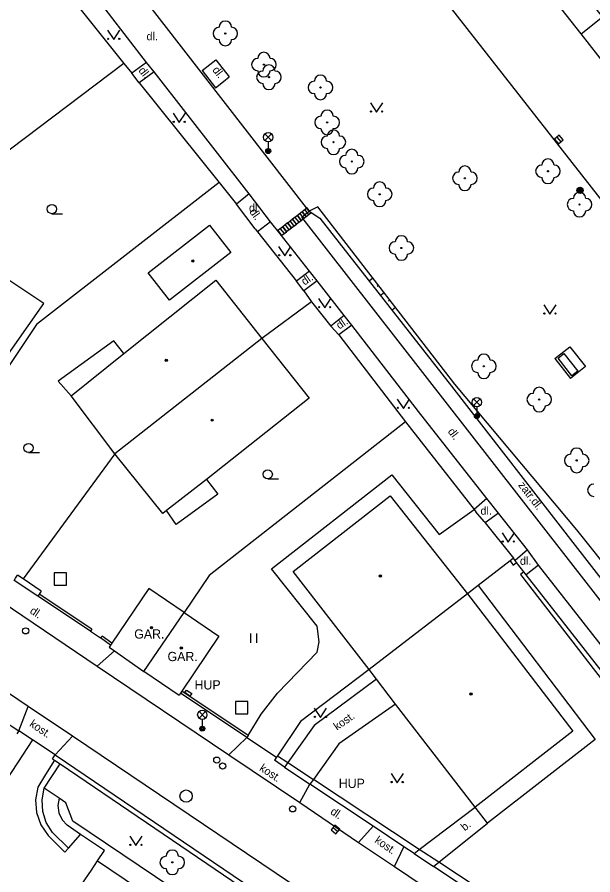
# Model space of a CAD drawing. Extents: x -600391 to -599491, y -1160176 to -1159402.
# Drawn here: x -600332.3 to -600285.6, y -1160073.3 to -1160003.6 of the extents above; entities that cross this region are included whole.
import ezdxf

# ---------------------------------------------------------------- set-up
doc = ezdxf.new("R2010")
doc.units = 0
for name, color, linetype in [('Level 10', 7, 'Continuous'), ('Level 11', 7, 'Continuous'), ('Level 14', 7, 'Continuous'), ('Level 15', 7, 'Continuous'), ('Level 22', 7, 'Continuous'), ('Level 24', 7, 'Continuous'), ('Level 25', 7, 'Continuous'), ('Level 26', 7, 'Continuous'), ('Level 27', 7, 'Continuous'), ('Level 28', 7, 'Continuous'), ('Level 33', 7, 'Continuous'), ('Level 36', 7, 'Continuous'), ('Level 39', 7, 'Continuous'), ('Level 40', 7, 'Continuous'), ('Level 41', 7, 'Continuous'), ('Level 5', 7, 'Continuous'), ('Level 7', 7, 'Continuous'), ('Level 8', 7, 'Continuous')]:
    doc.layers.add(name, color=color, linetype=linetype)

msp = doc.modelspace()

# ---------------------------------------------------------------- linework, layer by layer
at = {"layer": 'Level 10'}
for points in [[(-600310.39, -1159986), (-600301.49, -1159997.27), (-600283.69, -1160020.07), (-600258.7, -1160052.27), (-600242.9, -1160072.54)], [(-600286.55, -1160004.99), (-600289.9, -1160000.71)], [(-600284.52, -1160007.58), (-600286.55, -1160004.99)], [(-600391.008, -1160012.297), (-600389.33, -1160013.43), (-600385.97, -1160015.7), (-600380.12, -1160019.65), (-600376.77, -1160021.91), (-600369.66, -1160026.71), (-600367.22, -1160028.36), (-600362.33, -1160031.66), (-600357.66, -1160034.81), (-600345.98, -1160042.7), (-600342.95, -1160044.75), (-600341.58, -1160045.67), (-600338.1, -1160048.02), (-600335.29, -1160049.92), (-600325.8, -1160056.33), (-600315.13, -1160063.54), (-600309.38, -1160067.42), (-600304.6, -1160070.65), (-600301.7, -1160072.61), (-600258.67, -1160101.64)], [(-600286.14, -1160090.13), (-600298.33, -1160081.92), (-600327.82, -1160062.03), (-600331.39, -1160059.62), (-600334.69, -1160057.39), (-600338.31, -1160054.95), (-600376.99, -1160028.86)]]:
    msp.add_lwpolyline(points, dxfattribs=at)
at = {"layer": 'Level 11'}
for points in [[(-600328.17, -1159994.12), (-600323.97, -1159999.6), (-600308.67, -1160019.36)], [(-600286.55, -1160004.99), (-600284.82, -1160003.6), (-600288.16, -1159999.31), (-600289.9, -1160000.71)], [(-600321.8, -1160007.31), (-600326.42, -1160001.29)], [(-600321.8, -1160007.31), (-600323, -1160008.18)], [(-600321.18, -1160008.08), (-600321.8, -1160007.31)], [(-600317.28, -1160007.96), (-600316.66, -1160007.47), (-600316.19, -1160007.1)], [(-600316.19, -1160007.1), (-600315.09, -1160008.49)], [(-600321.18, -1160008.08), (-600322.4, -1160008.96)], [(-600313.47, -1160017.98), (-600321.18, -1160008.08)], [(-600317.28, -1160007.96), (-600316.21, -1160009.37), (-600315.56, -1160008.86)], [(-600315.56, -1160008.86), (-600315.09, -1160008.49)], [(-600313.47, -1160017.98), (-600314.5, -1160018.83)], [(-600311.74, -1160020.25), (-600313.47, -1160017.98)], [(-600270.31, -1160069.87), (-600277.95, -1160060.05), (-600309.2, -1160019.89), (-600308.6, -1160019.4)], [(-600308.67, -1160019.36), (-600308.6, -1160019.4), (-600307.74, -1160019.96), (-600297.07, -1160033.59), (-600287.02, -1160046.53), (-600278.23, -1160057.89), (-600269.75, -1160068.77)], [(-600311.74, -1160020.25), (-600312.81, -1160021.07)], [(-600310.95, -1160021.22), (-600311.74, -1160020.25)], [(-600308.57, -1160024.25), (-600310.95, -1160021.22)], [(-600308.57, -1160024.25), (-600309.63, -1160025.08)], [(-600307.97, -1160025.06), (-600308.57, -1160024.25)], [(-600307.97, -1160025.06), (-600309.04, -1160025.86)], [(-600305.77, -1160027.85), (-600307.97, -1160025.06)], [(-600305.77, -1160027.85), (-600306.86, -1160028.72)], [(-600305.14, -1160028.66), (-600305.77, -1160027.85)], [(-600305.14, -1160028.66), (-600306.21, -1160029.44)], [(-600299.73, -1160035.67), (-600305.14, -1160028.66)], [(-600323.64, -1160030.95), (-600324.46, -1160029.92), (-600328.98, -1160033.2), (-600327.91, -1160034.39)], [(-600288.67, -1160031.36), (-600287.47, -1160030.41), (-600286.2, -1160032.01), (-600287.42, -1160032.99)], [(-600286.82, -1160032.39), (-600287.29, -1160032.76), (-600288.42, -1160031.33), (-600287.95, -1160030.96)], [(-600287.95, -1160030.96), (-600286.82, -1160032.39)], [(-600288.67, -1160031.36), (-600287.42, -1160032.99)], [(-600294.21, -1160042.71), (-600299.73, -1160035.67)], [(-600313.55, -1160061.96), (-600312.51, -1160060.23), (-600311.19, -1160058.54), (-600307.96, -1160055.2), (-600307.8, -1160054.36), (-600307.96, -1160053.09), (-600311.67, -1160048.43), (-600301.91, -1160040.8), (-600298.07, -1160045.65), (-600295.22, -1160043.63)], [(-600316.93, -1160041.19), (-600316.03, -1160042.36), (-600319.41, -1160044.83), (-600320.18, -1160043.69)], [(-600294.21, -1160042.71), (-600295.22, -1160043.63)], [(-600293.26, -1160043.91), (-600294.21, -1160042.71)], [(-600293.26, -1160043.91), (-600294.33, -1160044.7)], [(-600290.9, -1160046.9), (-600293.26, -1160043.91)], [(-600290.9, -1160046.9), (-600291.9, -1160047.77)], [(-600290, -1160048.14), (-600290.9, -1160046.9)], [(-600290, -1160048.14), (-600291, -1160048.92)], [(-600270.44, -1160073.3), (-600270.89, -1160072.72), (-600279.69, -1160061.33), (-600280.7, -1160060.03), (-600290, -1160048.14)], [(-600294.89, -1160049.78), (-600285.4, -1160062.29), (-600294.15, -1160069.09)], [(-600324.41, -1160055.1), (-600325.8, -1160056.33)], [(-600303.16, -1160057.39), (-600308.2, -1160061.15)], [(-600332.16, -1160061.59), (-600331.39, -1160059.62)], [(-600301.6, -1160059.43), (-600306.2, -1160062.65)], [(-600308.2, -1160061.15), (-600310.35, -1160064.16)], [(-600331.06, -1160062.31), (-600333.55, -1160066.15)], [(-600327.82, -1160062.03), (-600329.22, -1160063.53)], [(-600313.66, -1160062.13), (-600315.13, -1160063.54)], [(-600306.2, -1160062.65), (-600308.27, -1160065.54)], [(-600329.27, -1160063.97), (-600329.99, -1160065.14), (-600330.62, -1160066.17)], [(-600330.1, -1160066.25), (-600328.82, -1160064.28)], [(-600310.35, -1160064.16), (-600308.27, -1160065.54)], [(-600309.38, -1160067.42), (-600308.55, -1160065.93)], [(-600330.62, -1160066.17), (-600330.8, -1160067.2), (-600330.72, -1160068.23), (-600330.37, -1160069.22), (-600329.79, -1160070.08)], [(-600329.44, -1160069.85), (-600329.94, -1160069.04), (-600330.22, -1160068.13), (-600330.28, -1160067.18), (-600330.1, -1160066.25)], [(-600328.9, -1160067.06), (-600330.1, -1160066.25)], [(-600328.9, -1160067.06), (-600329, -1160067.66), (-600328.92, -1160068.26), (-600328.65, -1160068.81), (-600328.23, -1160069.25)], [(-600328.34, -1160067.44), (-600328.9, -1160067.06)], [(-600327.77, -1160068.93), (-600328.34, -1160067.44)], [(-600299.68, -1160071.24), (-600295.15, -1160067.79)], [(-600294.15, -1160069.09), (-600295.15, -1160067.79)], [(-600327.17, -1160070.02), (-600328.23, -1160069.25)], [(-600309.2, -1160081.46), (-600313.5, -1160078.56), (-600314.36, -1160077.98), (-600327.77, -1160068.93)], [(-600304.6, -1160070.65), (-600303.43, -1160069.34)], [(-600298.1, -1160072.26), (-600294.15, -1160069.09)], [(-600329.79, -1160070.08), (-600328.42, -1160071.43), (-600328.14, -1160071.11)], [(-600329.44, -1160069.85), (-600328.14, -1160071.11)], [(-600328.14, -1160071.11), (-600327.17, -1160070.02)], [(-600325.77, -1160072.15), (-600325.21, -1160071.32), (-600327.17, -1160070.02)], [(-600301.7, -1160072.61), (-600300.94, -1160071)], [(-600298.1, -1160072.26), (-600299.68, -1160071.24)]]:
    msp.add_lwpolyline(points, dxfattribs=at)
at = {"layer": 'Level 14'}
msp.add_lwpolyline([(-600269.75, -1160068.77), (-600268.89, -1160068.29), (-600277.13, -1160057.5), (-600286.89, -1160045.28), (-600296.8, -1160033.43), (-600307.92, -1160019.03), (-600308.6, -1160019.4)], dxfattribs=at)
at = {"layer": 'Level 15'}
for points in [[(-600303.44, -1160024.83), (-600303.74, -1160025.07)], [(-600302.98, -1160025.43), (-600303.1, -1160025.52)], [(-600302.52, -1160026.02), (-600302.82, -1160026.25)], [(-600302.06, -1160026.61), (-600302.18, -1160026.71)], [(-600301.61, -1160027.21), (-600301.89, -1160027.43)]]:
    msp.add_lwpolyline(points, dxfattribs=at)
at = {"layer": 'Level 22'}
for centre in [(-600315.41, -1160004.96), (-600312.28, -1160007.49), (-600311.87, -1160008.51), (-600307.69, -1160009.34), (-600307.15, -1160012.18), (-600306.64, -1160013.79), (-600305.15, -1160015.36), (-600289.24, -1160016.15), (-600295.98, -1160016.72), (-600302.89, -1160018.02), (-600286.68, -1160018.85), (-600301.13, -1160022.38), (-600294.44, -1160031.99), (-600289.95, -1160034.69), (-600286.91, -1160039.63), (-600319.71, -1160072.27)]:
    msp.add_circle(centre, 0.05, dxfattribs=at)
for centre, start, end in [((-600315.41, -1160004.46), 0, 180), ((-600315.91, -1160004.96), 90, 270), ((-600314.91, -1160004.96), 270, 90), ((-600315.41, -1160005.46), 180, 0), ((-600312.28, -1160006.99), 0, 180), ((-600312.78, -1160007.49), 90, 270), ((-600311.87, -1160008.01), 0, 180), ((-600311.78, -1160007.49), 270, 90), ((-600312.37, -1160008.51), 90, 270), ((-600312.28, -1160007.99), 180, 0), ((-600311.37, -1160008.51), 270, 90), ((-600308.19, -1160009.34), 90, 270), ((-600307.69, -1160008.84), 0, 180), ((-600307.19, -1160009.34), 270, 90), ((-600311.87, -1160009.01), 180, 0), ((-600307.69, -1160009.84), 180, 0), ((-600307.65, -1160012.18), 90, 270), ((-600307.15, -1160011.68), 0, 180), ((-600306.65, -1160012.18), 270, 90), ((-600307.15, -1160012.68), 180, 0), ((-600306.64, -1160013.29), 0, 180), ((-600307.14, -1160013.79), 90, 270), ((-600306.14, -1160013.79), 270, 90), ((-600306.64, -1160014.29), 180, 0), ((-600305.15, -1160014.86), 0, 180), ((-600305.65, -1160015.36), 90, 270), ((-600304.65, -1160015.36), 270, 90), ((-600289.24, -1160015.65), 0, 180), ((-600305.15, -1160015.86), 180, 0), ((-600295.98, -1160016.22), 0, 180), ((-600289.74, -1160016.15), 90, 270), ((-600288.74, -1160016.15), 270, 90), ((-600296.48, -1160016.72), 90, 270), ((-600295.48, -1160016.72), 270, 90), ((-600302.89, -1160017.52), 0, 180), ((-600295.98, -1160017.22), 180, 0), ((-600289.24, -1160016.65), 180, 0), ((-600303.39, -1160018.02), 90, 270), ((-600302.39, -1160018.02), 270, 90), ((-600286.68, -1160018.35), 0, 180), ((-600302.89, -1160018.52), 180, 0), ((-600287.18, -1160018.85), 90, 270), ((-600286.18, -1160018.85), 270, 90), ((-600286.68, -1160019.35), 180, 0), ((-600301.13, -1160021.88), 0, 180), ((-600301.63, -1160022.38), 90, 270), ((-600300.63, -1160022.38), 270, 90), ((-600301.13, -1160022.88), 180, 0), ((-600294.44, -1160031.49), 0, 180), ((-600294.94, -1160031.99), 90, 270), ((-600293.94, -1160031.99), 270, 90), ((-600294.44, -1160032.49), 180, 0), ((-600289.95, -1160034.19), 0, 180), ((-600290.45, -1160034.69), 90, 270), ((-600289.45, -1160034.69), 270, 90), ((-600289.95, -1160035.19), 180, 0), ((-600286.91, -1160039.13), 0, 180), ((-600287.41, -1160039.63), 90, 270), ((-600286.41, -1160039.63), 270, 90), ((-600286.91, -1160040.13), 180, 0), ((-600285.52, -1160042.05), 90, 270), ((-600319.71, -1160071.77), 0, 180), ((-600320.21, -1160072.27), 90, 270), ((-600319.21, -1160072.27), 270, 90), ((-600319.71, -1160072.77), 180, 0)]:
    msp.add_arc(centre, 0.5, start, end, dxfattribs=at)
at = {"layer": 'Level 24'}
msp.add_lwpolyline([(-600318.56, -1160058.29), (-600318.14, -1160058.56), (-600318.28, -1160058.77), (-600318.7, -1160058.49), (-600318.56, -1160058.29)], dxfattribs=at)
at = {"layer": 'Level 25'}
for radius in [0.25, 0.2, 0.15, 0.1, 0.05]:
    msp.add_circle((-600286.64, -1160017.7), radius, dxfattribs=at)
at = {"layer": 'Level 26'}
for points in [[(-600329.3, -1160049.76), (-600328.3, -1160049.76), (-600328.3, -1160048.76), (-600329.3, -1160048.76)], [(-600314.58, -1160060.2), (-600313.58, -1160060.2), (-600313.58, -1160059.2), (-600314.58, -1160059.2)]]:
    msp.add_lwpolyline(points, close=True, dxfattribs=at)
at = {"layer": 'Level 27'}
for p, q in [((-600288.525, -1160013.382), (-600288.195, -1160013.758)), ((-600308.973, -1160019.282), (-600308.667, -1160019.678)), ((-600309.763, -1160019.892), (-600309.457, -1160020.288)), ((-600309.363, -1160019.592), (-600309.057, -1160019.988)), ((-600310.553, -1160020.502), (-600310.247, -1160020.898)), ((-600310.153, -1160020.202), (-600309.847, -1160020.598)), ((-600310.953, -1160020.812), (-600310.647, -1160021.208)), ((-600306.673, -1160069.442), (-600306.287, -1160069.758))]:
    msp.add_line(p, q, dxfattribs=at)
for points in [[(-600288.713, -1160013.547), (-600288.383, -1160013.923), (-600288.007, -1160013.593), (-600288.337, -1160013.217)], [(-600309.171, -1160019.435), (-600308.865, -1160019.831), (-600308.469, -1160019.525), (-600308.775, -1160019.129)], [(-600310.351, -1160020.355), (-600310.045, -1160020.751), (-600309.649, -1160020.445), (-600309.955, -1160020.049)], [(-600309.961, -1160020.045), (-600309.655, -1160020.441), (-600309.259, -1160020.135), (-600309.565, -1160019.739)], [(-600309.561, -1160019.745), (-600309.255, -1160020.141), (-600308.859, -1160019.835), (-600309.165, -1160019.439)], [(-600311.151, -1160020.965), (-600310.845, -1160021.361), (-600310.449, -1160021.055), (-600310.755, -1160020.659)], [(-600310.751, -1160020.655), (-600310.445, -1160021.051), (-600310.049, -1160020.745), (-600310.355, -1160020.349)], [(-600306.832, -1160069.635), (-600306.445, -1160069.952), (-600306.128, -1160069.565), (-600306.515, -1160069.248)]]:
    msp.add_lwpolyline(points, close=True, dxfattribs=at)
msp.add_circle((-600318.59, -1160066.89), 0.5, dxfattribs=at)
at = {"layer": 'Level 28'}
for centre in [(-600331.6, -1160053.47), (-600316.1, -1160063.97), (-600315.63, -1160064.45), (-600309.95, -1160067.93)]:
    msp.add_circle(centre, 0.25, dxfattribs=at)
at = {"layer": 'Level 33'}
for p, q in [((-600312.195, -1160013.65), (-600311.665, -1160013.12)), ((-600312.195, -1160013.12), (-600311.665, -1160013.65)), ((-600311.93, -1160013.76), (-600311.93, -1160014.51)), ((-600295.275, -1160035.17), (-600294.745, -1160034.64)), ((-600295.275, -1160034.64), (-600294.745, -1160035.17)), ((-600295.01, -1160035.28), (-600295.01, -1160036.03)), ((-600317.545, -1160060.55), (-600317.015, -1160060.02)), ((-600317.545, -1160060.02), (-600317.015, -1160060.55)), ((-600317.28, -1160060.66), (-600317.28, -1160061.41))]:
    msp.add_line(p, q, dxfattribs=at)
for centre, radius in [((-600311.93, -1160013.385), 0.375), ((-600311.93, -1160014.51), 0.2), ((-600311.93, -1160014.51), 0.145), ((-600311.93, -1160014.51), 0.0876), ((-600295.01, -1160034.905), 0.375), ((-600295.01, -1160036.03), 0.2), ((-600295.01, -1160036.03), 0.145), ((-600295.01, -1160036.03), 0.0876), ((-600317.28, -1160060.285), 0.375), ((-600317.28, -1160061.41), 0.2), ((-600317.28, -1160061.41), 0.145), ((-600317.28, -1160061.41), 0.0876)]:
    msp.add_circle(centre, radius, dxfattribs=at)
at = {"layer": 'Level 36'}
for p, q in [((-600329.48, -1160019.595), (-600328.605, -1160019.595)), ((-600331.37, -1160038.995), (-600330.495, -1160038.995)), ((-600311.97, -1160041.135), (-600311.095, -1160041.135)), ((-600313.354, -1160054.433), (-600313.354, -1160053.683)), ((-600312.854, -1160054.433), (-600312.854, -1160053.683))]:
    msp.add_line(p, q, dxfattribs=at)
for points in [[(-600324.96, -1160004.7), (-600324.46, -1160005.45), (-600323.96, -1160004.7)], [(-600303.64, -1160010.6), (-600303.14, -1160011.35), (-600302.64, -1160010.6)], [(-600319.65, -1160011.44), (-600319.15, -1160012.19), (-600318.65, -1160011.44)], [(-600311.09, -1160022.27), (-600310.59, -1160023.02), (-600310.09, -1160022.27)], [(-600307.85, -1160026.49), (-600307.35, -1160027.24), (-600306.85, -1160026.49)], [(-600289.58, -1160027), (-600289.08, -1160027.75), (-600288.58, -1160027)], [(-600301.47, -1160034.66), (-600300.97, -1160035.41), (-600300.47, -1160034.66)], [(-600292.96, -1160045.52), (-600292.46, -1160046.27), (-600291.96, -1160045.52)], [(-600308.2, -1160059.76), (-600307.7, -1160060.51), (-600307.2, -1160059.76)], [(-600301.97, -1160065.05), (-600301.47, -1160065.8), (-600300.97, -1160065.05)], [(-600323.16, -1160070.15), (-600322.66, -1160070.9), (-600322.16, -1160070.15)]]:
    msp.add_lwpolyline(points, dxfattribs=at)
for centre, radius in [((-600324.91, -1160005.4), 0.05), ((-600324.011, -1160005.4), 0.05), ((-600303.59, -1160011.3), 0.05), ((-600302.691, -1160011.3), 0.05), ((-600319.6, -1160012.14), 0.05), ((-600318.701, -1160012.14), 0.05), ((-600329.48, -1160019.22), 0.375), ((-600311.04, -1160022.97), 0.05), ((-600310.141, -1160022.97), 0.05), ((-600307.8, -1160027.19), 0.05), ((-600306.901, -1160027.19), 0.05), ((-600289.53, -1160027.7), 0.05), ((-600288.631, -1160027.7), 0.05), ((-600301.42, -1160035.36), 0.05), ((-600300.521, -1160035.36), 0.05), ((-600331.37, -1160038.62), 0.375), ((-600311.97, -1160040.76), 0.375), ((-600292.91, -1160046.22), 0.05), ((-600292.011, -1160046.22), 0.05), ((-600308.15, -1160060.46), 0.05), ((-600307.251, -1160060.46), 0.05), ((-600301.92, -1160065.75), 0.05), ((-600301.021, -1160065.75), 0.05), ((-600323.11, -1160070.85), 0.05), ((-600322.211, -1160070.85), 0.05)]:
    msp.add_circle(centre, radius, dxfattribs=at)
at = {"layer": 'Level 39'}
for centre, radius in [((-600318.05, -1160023.44), 0.09), ((-600318.05, -1160023.44), 0.0398), ((-600320.2, -1160031.51), 0.09), ((-600320.2, -1160031.51), 0.0398), ((-600316.48, -1160036.36), 0.09), ((-600316.48, -1160036.36), 0.0398), ((-600302.83, -1160049.02), 0.09), ((-600302.83, -1160049.02), 0.0398), ((-600321.4, -1160053.21), 0.09), ((-600321.4, -1160053.21), 0.0398), ((-600318.98, -1160054.87), 0.09), ((-600318.98, -1160054.87), 0.0398), ((-600295.48, -1160058.6), 0.09), ((-600295.48, -1160058.6), 0.0398)]:
    msp.add_circle(centre, radius, dxfattribs=at)
at = {"layer": 'Level 5'}
for points in [[(-600321.66, -1160024.41), (-600316.69, -1160020.53)], [(-600316.69, -1160020.53), (-600314.97, -1160022.74)], [(-600314.97, -1160022.74), (-600319.94, -1160026.61)], [(-600330.13, -1160026.89), (-600333.89, -1160024.4)], [(-600319.94, -1160026.61), (-600321.66, -1160024.41)], [(-600323.64, -1160030.95), (-600316.19, -1160025)], [(-600316.19, -1160025), (-600312.45, -1160029.73)], [(-600333.96, -1160032.34), (-600330.13, -1160026.89)], [(-600312.45, -1160029.73), (-600324.36, -1160039.09)], [(-600312.45, -1160029.73), (-600308.62, -1160034.58)], [(-600327.91, -1160034.39), (-600323.64, -1160030.95)], [(-600324.36, -1160039.09), (-600327.91, -1160034.39)], [(-600308.62, -1160034.58), (-600316.93, -1160041.19)], [(-600320.47, -1160043.95), (-600324.36, -1160039.09)], [(-600316.93, -1160041.19), (-600320.18, -1160043.69)], [(-600309.9, -1160048.65), (-600302.05, -1160042.51)], [(-600302.05, -1160042.51), (-600295.77, -1160050.46)], [(-600320.18, -1160043.69), (-600320.47, -1160043.95)], [(-600303.75, -1160056.62), (-600309.9, -1160048.65)], [(-600321.62, -1160050.04), (-600324.62, -1160054.47), (-600324.73, -1160054.64), (-600324.84, -1160054.8)], [(-600318.76, -1160051.98), (-600321.62, -1160050.04)], [(-600295.77, -1160050.46), (-600303.75, -1160056.62)], [(-600295.77, -1160050.46), (-600287.21, -1160061.63)], [(-600322.02, -1160056.78), (-600318.76, -1160051.98)], [(-600318.76, -1160051.98), (-600315.93, -1160053.9)], [(-600315.93, -1160053.9), (-600318.93, -1160058.37), (-600319.04, -1160058.54), (-600319.16, -1160058.72)], [(-600324.84, -1160054.8), (-600324.41, -1160055.1), (-600322.02, -1160056.78)], [(-600319.16, -1160058.72), (-600322.02, -1160056.78)], [(-600303.16, -1160057.39), (-600303.75, -1160056.62)], [(-600301.6, -1160059.43), (-600303.16, -1160057.39)], [(-600295.15, -1160067.79), (-600301.6, -1160059.43)], [(-600287.21, -1160061.63), (-600295.15, -1160067.79)], [(-600326.26, -1160072.9), (-600325.77, -1160072.15)], [(-600325.77, -1160072.15), (-600315.8, -1160078.89)], [(-600327.83, -1160075.17), (-600326.26, -1160072.9)]]:
    msp.add_lwpolyline(points, dxfattribs=at)
at = {"layer": 'Level 7'}
for points in [[(-600327.76, -1160002.24), (-600323.64, -1160007.39)], [(-600323.64, -1160007.39), (-600339.73, -1160019.56), (-600340.22, -1160020.2)], [(-600323.64, -1160007.39), (-600323, -1160008.18)], [(-600322.4, -1160008.96), (-600315.92, -1160017.06)], [(-600315.92, -1160017.06), (-600330.72, -1160028.59)], [(-600315.92, -1160017.06), (-600314.5, -1160018.83)], [(-600313, -1160020.83), (-600312.81, -1160021.07)], [(-600312.81, -1160021.07), (-600309.63, -1160025.08)], [(-600309.04, -1160025.86), (-600308.42, -1160026.76)], [(-600308.42, -1160026.76), (-600312.45, -1160029.73)], [(-600308.42, -1160026.76), (-600306.86, -1160028.72)], [(-600330.72, -1160028.59), (-600340.76, -1160043.59)], [(-600306.21, -1160029.44), (-600300.79, -1160036.49)], [(-600300.79, -1160036.49), (-600316.73, -1160048.98), (-600318.76, -1160051.98)], [(-600300.79, -1160036.49), (-600295.22, -1160043.63)], [(-600324.36, -1160039.09), (-600331.8, -1160049.26)], [(-600295.22, -1160043.63), (-600295.08, -1160043.8)], [(-600294.42, -1160044.58), (-600294.33, -1160044.7)], [(-600294.33, -1160044.7), (-600292.04, -1160047.58)], [(-600292.31, -1160047.79), (-600294.89, -1160049.78)], [(-600292.04, -1160047.58), (-600292.31, -1160047.79)], [(-600292.31, -1160047.79), (-600292.05, -1160048.14), (-600291.78, -1160047.92)], [(-600291.9, -1160047.77), (-600292.04, -1160047.58)], [(-600291.78, -1160047.92), (-600291.9, -1160047.77)], [(-600330.34, -1160050.24), (-600330.51, -1160050.49), (-600330.62, -1160050.66), (-600332.55, -1160049.37), (-600332.44, -1160049.2), (-600332.27, -1160048.95)], [(-600330.34, -1160050.24), (-600331.8, -1160049.26), (-600332.27, -1160048.95)], [(-600291.19, -1160048.68), (-600291.46, -1160048.9), (-600271.66, -1160074.55), (-600280.55, -1160083.87), (-600298.1, -1160072.26)], [(-600291, -1160048.92), (-600291.19, -1160048.68)], [(-600280.58, -1160084.57), (-600270.98, -1160074.51), (-600291, -1160048.92)], [(-600294.89, -1160049.78), (-600295.77, -1160050.46)], [(-600326.25, -1160053.33), (-600326.36, -1160053.5), (-600330.62, -1160050.66)], [(-600326.25, -1160053.33), (-600330.51, -1160050.49)], [(-600324.73, -1160054.64), (-600325.53, -1160054.05), (-600325.41, -1160053.89)], [(-600324.62, -1160054.47), (-600325.41, -1160053.89)], [(-600303.75, -1160056.62), (-600309.31, -1160060.83), (-600311.18, -1160063.61)], [(-600336.31, -1160059.23), (-600336.15, -1160058.98), (-600332.16, -1160061.59), (-600332.32, -1160061.84)], [(-600313.55, -1160061.96), (-600313.66, -1160062.13), (-600319.04, -1160058.54)], [(-600313.55, -1160061.96), (-600318.93, -1160058.37)], [(-600329.44, -1160063.86), (-600329.22, -1160063.53), (-600312.33, -1160074.99), (-600312.55, -1160075.32)], [(-600329.44, -1160063.86), (-600329.27, -1160063.97), (-600328.82, -1160064.28), (-600313.45, -1160074.71), (-600313.03, -1160074.99), (-600312.55, -1160075.32)], [(-600311.18, -1160063.61), (-600311.26, -1160063.73), (-600311.43, -1160063.98)], [(-600311.18, -1160063.61), (-600310.35, -1160064.16)], [(-600310.62, -1160064.53), (-600311.43, -1160063.98)], [(-600310.35, -1160064.16), (-600310.62, -1160064.53)], [(-600308.27, -1160065.54), (-600308.55, -1160065.93)], [(-600300.1, -1160071.56), (-600300.94, -1160071), (-600303.43, -1160069.34), (-600308.55, -1160065.93)], [(-600299.68, -1160071.24), (-600308.27, -1160065.54)], [(-600300.1, -1160071.56), (-600299.68, -1160071.24)], [(-600298.53, -1160072.61), (-600298.1, -1160072.26)], [(-600280.58, -1160084.57), (-600298.53, -1160072.61)]]:
    msp.add_lwpolyline(points, dxfattribs=at)
at = {"layer": 'Level 8'}
for points in [[(-600322.4, -1160008.96), (-600323, -1160008.18)], [(-600313, -1160020.83), (-600314.5, -1160018.83)], [(-600309.04, -1160025.86), (-600309.63, -1160025.08)], [(-600306.21, -1160029.44), (-600306.86, -1160028.72)], [(-600294.42, -1160044.58), (-600295.08, -1160043.8)], [(-600291.19, -1160048.68), (-600291.78, -1160047.92)], [(-600326.36, -1160053.5), (-600325.53, -1160054.05)], [(-600329.22, -1160063.53), (-600331.06, -1160062.31), (-600332.16, -1160061.59)], [(-600313.66, -1160062.13), (-600311.26, -1160063.73)], [(-600310.62, -1160064.53), (-600308.55, -1160065.93)], [(-600300.1, -1160071.56), (-600298.53, -1160072.61)]]:
    msp.add_lwpolyline(points, dxfattribs=at)

# ---------------------------------------------------------------- texts
at = {"layer": 'Level 40'}
for p in [(-600321.8, -1160005.51), (-600321.8, -1160005.51), (-600313.49, -1160019.44), (-600294.71, -1160044.04), (-600294.71, -1160044.04), (-600291.51, -1160048.11), (-600291.51, -1160048.11)]:
    msp.add_text('dl.', height=0.65, dxfattribs=at).set_placement(p)
for s, rotation, p in [('dl.', 307.77677, (-600322.49, -1160007.98)), ('dl.', 307.77677, (-600316.5, -1160007.94)), ('dl.', 305.57, (-600313.49, -1160019.44)), ('dl.', 34.51, (-600308.98, -1160025.44)), ('dl.', 34.51, (-600306.15, -1160029.01)), ('dl.', 307.77991, (-600297.4, -1160037.3)), ('zatr.dl.', 307.77991, (-600291.69, -1160041.65)), ('dl.', 325.98572, (-600331.32, -1160051.99)), ('kost.', 34.99369, (-600306.35, -1160061.58)), ('kost.', 325.86549, (-600331.35, -1160061.17)), ('kost.', 326.30993, (-600312.7, -1160064.76)), ('dl.', 325.98572, (-600306.95, -1160068.29)), ('b.', 38.69868, (-600295.99, -1160069.76)), ('kost.', 325.4707, (-600303.35, -1160070.62))]:
    msp.add_text(s, height=0.65, rotation=rotation, dxfattribs=at).set_placement(p)
at = {"layer": 'Level 41'}
for s, p in [('GAR.', (-600322.8, -1160054.1)), ('GAR.', (-600320.1, -1160055.93)), ('HUP', (-600317.91, -1160058.23)), ('HUP', (-600306.21, -1160066.23))]:
    msp.add_text(s, height=0.75, dxfattribs=at).set_placement(p)

doc.saveas('drawing.dxf')
